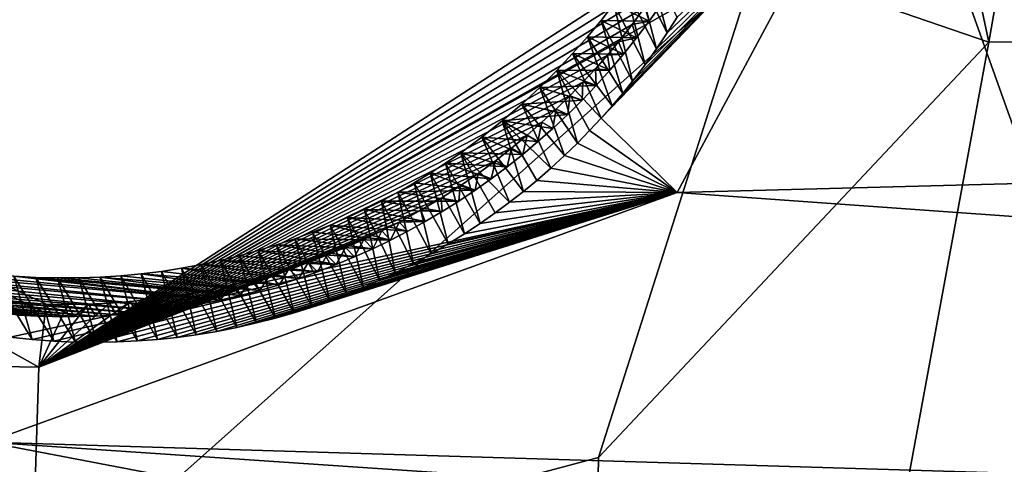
# Model space of a CAD drawing. Header units: millimetres. Extents: x -147 to 294, y -82 to 275.
# Tile 476 of 609: x 215.61 to 218.51, y 244.02 to 245.33. Entities that reach past the tile are written whole.
import ezdxf

# ---------------------------------------------------------------- set-up
doc = ezdxf.new("R2010")
doc.units = ezdxf.units.MM
doc.header["$LTSCALE"] = 67.506716
for name, color, linetype in [('1594', 7, 'CONTINUOUS'), ('1643', 7, 'CONTINUOUS'), ('1670', 7, 'CONTINUOUS'), ('3773', 7, 'CONTINUOUS'), ('3776', 7, 'CONTINUOUS'), ('3777', 7, 'CONTINUOUS'), ('3778', 7, 'CONTINUOUS'), ('3779', 7, 'CONTINUOUS'), ('3780', 7, 'CONTINUOUS'), ('3781', 7, 'CONTINUOUS'), ('499', 7, 'CONTINUOUS'), ('841', 7, 'CONTINUOUS')]:
    doc.layers.add(name, color=color, linetype=linetype)

msp = doc.modelspace()

# ---------------------------------------------------------------- linework, layer by layer
at = {"layer": '1594', "linetype": 'CONTINUOUS'}
msp.add_3dface([(217.2237, 238.537, -6.8386), (227.5298, 245.2722, -6.7578), (223.4693, 241.488, -6.7089), (217.2237, 238.537, -6.8386)], dxfattribs=at)
at = {"layer": '1643', "linetype": 'CONTINUOUS'}
for points in [[(218.7941, 247.1437, -6.1612), (227.5298, 245.2722, -6.7578), (218.4651, 245.2649, -6.2738), (218.7941, 247.1437, -6.1612)], [(227.5298, 245.2722, -6.7578), (217.2237, 238.537, -6.8386), (218.4651, 245.2649, -6.2738), (227.5298, 245.2722, -6.7578)], [(218.4651, 245.2649, -6.2738), (217.2237, 238.537, -6.8386), (217.317, 244.044, -6.3286), (218.4651, 245.2649, -6.2738)], [(215.648, 243.5992, -6.3229), (215.8656, 238.8752, -6.7788), (213.672, 244.3437, -6.225), (215.648, 243.5992, -6.3229)], [(213.672, 244.3437, -6.225), (215.8656, 238.8752, -6.7788), (214.9439, 238.7593, -6.7797), (213.672, 244.3437, -6.225)], [(217.317, 244.044, -6.3286), (217.2237, 238.537, -6.8386), (215.648, 243.5992, -6.3229), (217.317, 244.044, -6.3286)]]:
    msp.add_3dface(points, dxfattribs=at)
at = {"layer": '1670', "linetype": 'CONTINUOUS'}
for points in [[(217.548, 244.8225, -3.968), (236.9492, 245.3324, -5.273), (218.0919, 245.8365, -3.9136), (217.548, 244.8225, -3.968)], [(236.9372, 243.4394, -5.3852), (236.9492, 245.3324, -5.273), (217.548, 244.8225, -3.968), (236.9372, 243.4394, -5.3852)], [(215.5199, 244.0889, -3.9713), (236.9372, 243.4394, -5.3852), (217.548, 244.8225, -3.968), (215.5199, 244.0889, -3.9713)], [(210.7698, 238.2533, -4.5179), (226.6769, 241.9591, -4.6169), (215.5199, 244.0889, -3.9713), (210.7698, 238.2533, -4.5179)], [(235.2939, 242.7535, -5.2631), (236.9372, 243.4394, -5.3852), (215.5199, 244.0889, -3.9713), (235.2939, 242.7535, -5.2631)], [(226.6769, 241.9591, -4.6169), (235.2939, 242.7535, -5.2631), (215.5199, 244.0889, -3.9713), (226.6769, 241.9591, -4.6169)]]:
    msp.add_3dface(points, dxfattribs=at)
at = {"layer": '3773', "linetype": 'CONTINUOUS'}
for points in [[(217.548, 244.8225, -3.968), (218.0919, 245.8365, -3.9136), (217.3249, 245.0411, -4.1926), (217.548, 244.8225, -3.968)], [(217.3249, 245.0411, -4.1926), (218.0919, 245.8365, -3.9136), (217.3573, 245.0776, -4.1914), (217.3249, 245.0411, -4.1926)], [(217.3573, 245.0776, -4.1914), (218.0919, 245.8365, -3.9136), (217.388, 245.1139, -4.1902), (217.3573, 245.0776, -4.1914)], [(217.388, 245.1139, -4.1902), (218.0919, 245.8365, -3.9136), (217.4171, 245.1501, -4.189), (217.388, 245.1139, -4.1902)], [(217.4171, 245.1501, -4.189), (218.0919, 245.8365, -3.9136), (217.4536, 245.1979, -4.1874), (217.4171, 245.1501, -4.189)], [(217.4536, 245.1979, -4.1874), (218.0919, 245.8365, -3.9136), (217.4875, 245.2451, -4.1858), (217.4536, 245.1979, -4.1874)], [(217.4875, 245.2451, -4.1858), (218.0919, 245.8365, -3.9136), (217.519, 245.2918, -4.1842), (217.4875, 245.2451, -4.1858)], [(217.519, 245.2918, -4.1842), (218.0919, 245.8365, -3.9136), (217.5484, 245.3379, -4.1825), (217.519, 245.2918, -4.1842)], [(217.2907, 245.0044, -4.1938), (217.548, 244.8225, -3.968), (217.3249, 245.0411, -4.1926), (217.2907, 245.0044, -4.1938)], [(217.2547, 244.9677, -4.195), (217.548, 244.8225, -3.968), (217.2907, 245.0044, -4.1938), (217.2547, 244.9677, -4.195)], [(217.2168, 244.931, -4.1962), (217.548, 244.8225, -3.968), (217.2547, 244.9677, -4.195), (217.2168, 244.931, -4.1962)], [(217.177, 244.8944, -4.1973), (217.548, 244.8225, -3.968), (217.2168, 244.931, -4.1962), (217.177, 244.8944, -4.1973)], [(217.1351, 244.8579, -4.1984), (217.548, 244.8225, -3.968), (217.177, 244.8944, -4.1973), (217.1351, 244.8579, -4.1984)], [(217.0961, 244.8257, -4.1994), (217.548, 244.8225, -3.968), (217.1351, 244.8579, -4.1984), (217.0961, 244.8257, -4.1994)], [(215.5199, 244.0889, -3.9713), (217.548, 244.8225, -3.968), (215.5865, 244.3974, -4.2011), (215.5199, 244.0889, -3.9713)], [(215.5865, 244.3974, -4.2011), (217.548, 244.8225, -3.968), (215.6514, 244.3905, -4.2022), (215.5865, 244.3974, -4.2011)], [(215.6514, 244.3905, -4.2022), (217.548, 244.8225, -3.968), (215.7154, 244.3857, -4.2032), (215.6514, 244.3905, -4.2022)], [(215.7154, 244.3857, -4.2032), (217.548, 244.8225, -3.968), (215.7784, 244.383, -4.204), (215.7154, 244.3857, -4.2032)], [(215.7784, 244.383, -4.204), (217.548, 244.8225, -3.968), (215.8404, 244.3823, -4.2048), (215.7784, 244.383, -4.204)], [(215.8404, 244.3823, -4.2048), (217.548, 244.8225, -3.968), (215.9013, 244.3834, -4.2055), (215.8404, 244.3823, -4.2048)], [(215.9013, 244.3834, -4.2055), (217.548, 244.8225, -3.968), (215.9611, 244.3862, -4.206), (215.9013, 244.3834, -4.2055)], [(215.9611, 244.3862, -4.206), (217.548, 244.8225, -3.968), (216.0198, 244.3907, -4.2065), (215.9611, 244.3862, -4.206)], [(216.0198, 244.3907, -4.2065), (217.548, 244.8225, -3.968), (216.0774, 244.3968, -4.2069), (216.0198, 244.3907, -4.2065)], [(216.0774, 244.3968, -4.2069), (217.548, 244.8225, -3.968), (216.1338, 244.4045, -4.2072), (216.0774, 244.3968, -4.2069)], [(216.1338, 244.4045, -4.2072), (217.548, 244.8225, -3.968), (216.1941, 244.4144, -4.2074), (216.1338, 244.4045, -4.2072)], [(216.1941, 244.4144, -4.2074), (217.548, 244.8225, -3.968), (216.253, 244.426, -4.2076), (216.1941, 244.4144, -4.2074)], [(216.253, 244.426, -4.2076), (217.548, 244.8225, -3.968), (216.3106, 244.439, -4.2076), (216.253, 244.426, -4.2076)], [(216.3106, 244.439, -4.2076), (217.548, 244.8225, -3.968), (216.3667, 244.4535, -4.2076), (216.3106, 244.439, -4.2076)], [(216.3667, 244.4535, -4.2076), (217.548, 244.8225, -3.968), (216.4214, 244.4693, -4.2075), (216.3667, 244.4535, -4.2076)], [(216.4214, 244.4693, -4.2075), (217.548, 244.8225, -3.968), (216.4746, 244.4863, -4.2074), (216.4214, 244.4693, -4.2075)], [(216.4746, 244.4863, -4.2074), (217.548, 244.8225, -3.968), (216.5264, 244.5043, -4.2071), (216.4746, 244.4863, -4.2074)], [(216.5264, 244.5043, -4.2071), (217.548, 244.8225, -3.968), (216.5766, 244.5234, -4.2068), (216.5264, 244.5043, -4.2071)], [(216.5766, 244.5234, -4.2068), (217.548, 244.8225, -3.968), (216.6254, 244.5434, -4.2065), (216.5766, 244.5234, -4.2068)], [(216.6254, 244.5434, -4.2065), (217.548, 244.8225, -3.968), (216.6728, 244.5644, -4.2061), (216.6254, 244.5434, -4.2065)], [(216.6728, 244.5644, -4.2061), (217.548, 244.8225, -3.968), (216.7188, 244.5861, -4.2056), (216.6728, 244.5644, -4.2061)], [(216.7188, 244.5861, -4.2056), (217.548, 244.8225, -3.968), (216.7731, 244.6137, -4.205), (216.7188, 244.5861, -4.2056)], [(216.7731, 244.6137, -4.205), (217.548, 244.8225, -3.968), (216.8251, 244.642, -4.2044), (216.7731, 244.6137, -4.205)], [(216.8251, 244.642, -4.2044), (217.548, 244.8225, -3.968), (216.875, 244.6712, -4.2036), (216.8251, 244.642, -4.2044)], [(216.875, 244.6712, -4.2036), (217.548, 244.8225, -3.968), (216.9229, 244.701, -4.2029), (216.875, 244.6712, -4.2036)], [(216.9229, 244.701, -4.2029), (217.548, 244.8225, -3.968), (216.9689, 244.7314, -4.202), (216.9229, 244.701, -4.2029)], [(216.9689, 244.7314, -4.202), (217.548, 244.8225, -3.968), (217.0131, 244.7624, -4.2012), (216.9689, 244.7314, -4.202)], [(217.0131, 244.7624, -4.2012), (217.548, 244.8225, -3.968), (217.0555, 244.7939, -4.2003), (217.0131, 244.7624, -4.2012)], [(217.0555, 244.7939, -4.2003), (217.548, 244.8225, -3.968), (217.0961, 244.8257, -4.1994), (217.0555, 244.7939, -4.2003)]]:
    msp.add_3dface(points, dxfattribs=at)
at = {"layer": '3776', "linetype": 'CONTINUOUS'}
for points in [[(217.4281, 245.4709, -4.9201), (217.519, 245.2918, -4.1842), (217.4578, 245.5169, -4.9178), (217.4281, 245.4709, -4.9201)], [(217.519, 245.2918, -4.1842), (217.5484, 245.3379, -4.1825), (217.4578, 245.5169, -4.9178), (217.519, 245.2918, -4.1842)], [(217.3959, 245.4242, -4.9225), (217.4875, 245.2451, -4.1858), (217.4281, 245.4709, -4.9201), (217.3959, 245.4242, -4.9225)], [(217.4875, 245.2451, -4.1858), (217.519, 245.2918, -4.1842), (217.4281, 245.4709, -4.9201), (217.4875, 245.2451, -4.1858)], [(217.3616, 245.3767, -4.9248), (217.4536, 245.1979, -4.1874), (217.3959, 245.4242, -4.9225), (217.3616, 245.3767, -4.9248)], [(217.4536, 245.1979, -4.1874), (217.4875, 245.2451, -4.1858), (217.3959, 245.4242, -4.9225), (217.4536, 245.1979, -4.1874)], [(217.3246, 245.3286, -4.9271), (217.4171, 245.1501, -4.189), (217.3616, 245.3767, -4.9248), (217.3246, 245.3286, -4.9271)], [(217.4171, 245.1501, -4.189), (217.4536, 245.1979, -4.1874), (217.3616, 245.3767, -4.9248), (217.4171, 245.1501, -4.189)], [(217.2844, 245.28, -4.9294), (217.388, 245.1139, -4.1902), (217.3246, 245.3286, -4.9271), (217.2844, 245.28, -4.9294)], [(217.388, 245.1139, -4.1902), (217.4171, 245.1501, -4.189), (217.3246, 245.3286, -4.9271), (217.388, 245.1139, -4.1902)], [(217.2408, 245.2307, -4.9317), (217.3573, 245.0776, -4.1914), (217.2844, 245.28, -4.9294), (217.2408, 245.2307, -4.9317)], [(217.3573, 245.0776, -4.1914), (217.388, 245.1139, -4.1902), (217.2844, 245.28, -4.9294), (217.3573, 245.0776, -4.1914)], [(217.1941, 245.1807, -4.9339), (217.3249, 245.0411, -4.1926), (217.2408, 245.2307, -4.9317), (217.1941, 245.1807, -4.9339)], [(217.3249, 245.0411, -4.1926), (217.3573, 245.0776, -4.1914), (217.2408, 245.2307, -4.9317), (217.3249, 245.0411, -4.1926)], [(217.1442, 245.131, -4.9361), (217.2547, 244.9677, -4.195), (217.1941, 245.1807, -4.9339), (217.1442, 245.131, -4.9361)], [(217.2547, 244.9677, -4.195), (217.2907, 245.0044, -4.1938), (217.1941, 245.1807, -4.9339), (217.2547, 244.9677, -4.195)], [(217.2907, 245.0044, -4.1938), (217.3249, 245.0411, -4.1926), (217.1941, 245.1807, -4.9339), (217.2907, 245.0044, -4.1938)], [(217.0909, 245.0821, -4.9381), (217.2168, 244.931, -4.1962), (217.1442, 245.131, -4.9361), (217.0909, 245.0821, -4.9381)], [(217.2168, 244.931, -4.1962), (217.2547, 244.9677, -4.195), (217.1442, 245.131, -4.9361), (217.2168, 244.931, -4.1962)], [(217.0339, 245.0331, -4.94), (217.177, 244.8944, -4.1973), (217.0909, 245.0821, -4.9381), (217.0339, 245.0331, -4.94)], [(217.177, 244.8944, -4.1973), (217.2168, 244.931, -4.1962), (217.0909, 245.0821, -4.9381), (217.177, 244.8944, -4.1973)], [(216.9739, 244.9851, -4.9419), (217.0961, 244.8257, -4.1994), (217.0339, 245.0331, -4.94), (216.9739, 244.9851, -4.9419)], [(217.0961, 244.8257, -4.1994), (217.1351, 244.8579, -4.1984), (217.0339, 245.0331, -4.94), (217.0961, 244.8257, -4.1994)], [(217.1351, 244.8579, -4.1984), (217.177, 244.8944, -4.1973), (217.0339, 245.0331, -4.94), (217.1351, 244.8579, -4.1984)], [(216.9118, 244.9393, -4.9435), (217.0555, 244.7939, -4.2003), (216.9739, 244.9851, -4.9419), (216.9118, 244.9393, -4.9435)], [(217.0555, 244.7939, -4.2003), (217.0961, 244.8257, -4.1994), (216.9739, 244.9851, -4.9419), (217.0555, 244.7939, -4.2003)], [(216.8672, 244.9088, -4.9445), (216.9689, 244.7314, -4.202), (216.9118, 244.9393, -4.9435), (216.8672, 244.9088, -4.9445)], [(216.9689, 244.7314, -4.202), (217.0131, 244.7624, -4.2012), (216.9118, 244.9393, -4.9435), (216.9689, 244.7314, -4.202)], [(217.0131, 244.7624, -4.2012), (217.0555, 244.7939, -4.2003), (216.9118, 244.9393, -4.9435), (217.0131, 244.7624, -4.2012)], [(216.8214, 244.8791, -4.9454), (216.9229, 244.701, -4.2029), (216.8672, 244.9088, -4.9445), (216.8214, 244.8791, -4.9454)], [(216.9229, 244.701, -4.2029), (216.9689, 244.7314, -4.202), (216.8672, 244.9088, -4.9445), (216.9229, 244.701, -4.2029)], [(216.7745, 244.8505, -4.9463), (216.875, 244.6712, -4.2036), (216.8214, 244.8791, -4.9454), (216.7745, 244.8505, -4.9463)], [(216.875, 244.6712, -4.2036), (216.9229, 244.701, -4.2029), (216.8214, 244.8791, -4.9454), (216.875, 244.6712, -4.2036)], [(216.7268, 244.8231, -4.947), (216.8251, 244.642, -4.2044), (216.7745, 244.8505, -4.9463), (216.7268, 244.8231, -4.947)], [(216.8251, 244.642, -4.2044), (216.875, 244.6712, -4.2036), (216.7745, 244.8505, -4.9463), (216.8251, 244.642, -4.2044)], [(216.6783, 244.7971, -4.9476), (216.7731, 244.6137, -4.205), (216.7268, 244.8231, -4.947), (216.6783, 244.7971, -4.9476)], [(216.7731, 244.6137, -4.205), (216.8251, 244.642, -4.2044), (216.7268, 244.8231, -4.947), (216.7731, 244.6137, -4.205)], [(216.5789, 244.749, -4.9486), (216.6728, 244.5644, -4.2061), (216.629, 244.7724, -4.9482), (216.5789, 244.749, -4.9486)], [(216.629, 244.7724, -4.9482), (216.7188, 244.5861, -4.2056), (216.6783, 244.7971, -4.9476), (216.629, 244.7724, -4.9482)], [(216.6728, 244.5644, -4.2061), (216.7188, 244.5861, -4.2056), (216.629, 244.7724, -4.9482), (216.6728, 244.5644, -4.2061)], [(216.7188, 244.5861, -4.2056), (216.7731, 244.6137, -4.205), (216.6783, 244.7971, -4.9476), (216.7188, 244.5861, -4.2056)], [(216.5279, 244.7268, -4.9489), (216.6254, 244.5434, -4.2065), (216.5789, 244.749, -4.9486), (216.5279, 244.7268, -4.9489)], [(216.6254, 244.5434, -4.2065), (216.6728, 244.5644, -4.2061), (216.5789, 244.749, -4.9486), (216.6254, 244.5434, -4.2065)], [(216.4761, 244.706, -4.9491), (216.5766, 244.5234, -4.2068), (216.5279, 244.7268, -4.9489), (216.4761, 244.706, -4.9491)], [(216.5766, 244.5234, -4.2068), (216.6254, 244.5434, -4.2065), (216.5279, 244.7268, -4.9489), (216.5766, 244.5234, -4.2068)], [(216.3701, 244.6685, -4.9492), (216.4746, 244.4863, -4.2074), (216.4235, 244.6866, -4.9492), (216.3701, 244.6685, -4.9492)], [(216.4235, 244.6866, -4.9492), (216.5264, 244.5043, -4.2071), (216.4761, 244.706, -4.9491), (216.4235, 244.6866, -4.9492)], [(216.4746, 244.4863, -4.2074), (216.5264, 244.5043, -4.2071), (216.4235, 244.6866, -4.9492), (216.4746, 244.4863, -4.2074)], [(216.5264, 244.5043, -4.2071), (216.5766, 244.5234, -4.2068), (216.4761, 244.706, -4.9491), (216.5264, 244.5043, -4.2071)], [(216.3158, 244.6518, -4.9491), (216.4214, 244.4693, -4.2075), (216.3701, 244.6685, -4.9492), (216.3158, 244.6518, -4.9491)], [(216.4214, 244.4693, -4.2075), (216.4746, 244.4863, -4.2074), (216.3701, 244.6685, -4.9492), (216.4214, 244.4693, -4.2075)], [(216.2048, 244.6227, -4.9485), (216.3106, 244.439, -4.2076), (216.2608, 244.6365, -4.9489), (216.2048, 244.6227, -4.9485)], [(216.2608, 244.6365, -4.9489), (216.3667, 244.4535, -4.2076), (216.3158, 244.6518, -4.9491), (216.2608, 244.6365, -4.9489)], [(216.3106, 244.439, -4.2076), (216.3667, 244.4535, -4.2076), (216.2608, 244.6365, -4.9489), (216.3106, 244.439, -4.2076)], [(216.3667, 244.4535, -4.2076), (216.4214, 244.4693, -4.2075), (216.3158, 244.6518, -4.9491), (216.3667, 244.4535, -4.2076)], [(216.0317, 244.5907, -4.9467), (216.1338, 244.4045, -4.2072), (216.0903, 244.5999, -4.9474), (216.0317, 244.5907, -4.9467)], [(216.0903, 244.5999, -4.9474), (216.1941, 244.4144, -4.2074), (216.148, 244.6106, -4.948), (216.0903, 244.5999, -4.9474)], [(216.1338, 244.4045, -4.2072), (216.1941, 244.4144, -4.2074), (216.0903, 244.5999, -4.9474), (216.1338, 244.4045, -4.2072)], [(216.148, 244.6106, -4.948), (216.253, 244.426, -4.2076), (216.2048, 244.6227, -4.9485), (216.148, 244.6106, -4.948)], [(216.1941, 244.4144, -4.2074), (216.253, 244.426, -4.2076), (216.148, 244.6106, -4.948), (216.1941, 244.4144, -4.2074)], [(216.253, 244.426, -4.2076), (216.3106, 244.439, -4.2076), (216.2048, 244.6227, -4.9485), (216.253, 244.426, -4.2076)], [(215.5865, 244.3974, -4.2011), (215.6514, 244.3905, -4.2022), (215.5327, 244.5828, -4.9355), (215.5865, 244.3974, -4.2011)], [(215.5327, 244.5828, -4.9355), (215.6514, 244.3905, -4.2022), (215.5973, 244.5768, -4.9374), (215.5327, 244.5828, -4.9355)], [(215.6514, 244.3905, -4.2022), (215.7154, 244.3857, -4.2032), (215.5973, 244.5768, -4.9374), (215.6514, 244.3905, -4.2022)], [(215.5973, 244.5768, -4.9374), (215.7154, 244.3857, -4.2032), (215.6617, 244.573, -4.9392), (215.5973, 244.5768, -4.9374)], [(215.7154, 244.3857, -4.2032), (215.7784, 244.383, -4.204), (215.6617, 244.573, -4.9392), (215.7154, 244.3857, -4.2032)], [(215.6617, 244.573, -4.9392), (215.7784, 244.383, -4.204), (215.7256, 244.5714, -4.9408), (215.6617, 244.573, -4.9392)], [(215.7256, 244.5714, -4.9408), (215.8404, 244.3823, -4.2048), (215.7887, 244.5716, -4.9423), (215.7256, 244.5714, -4.9408)], [(215.7784, 244.383, -4.204), (215.8404, 244.3823, -4.2048), (215.7256, 244.5714, -4.9408), (215.7784, 244.383, -4.204)], [(215.7887, 244.5716, -4.9423), (215.9013, 244.3834, -4.2055), (215.8508, 244.5736, -4.9436), (215.7887, 244.5716, -4.9423)], [(215.8404, 244.3823, -4.2048), (215.9013, 244.3834, -4.2055), (215.7887, 244.5716, -4.9423), (215.8404, 244.3823, -4.2048)], [(215.8508, 244.5736, -4.9436), (215.9611, 244.3862, -4.206), (215.912, 244.5774, -4.9448), (215.8508, 244.5736, -4.9436)], [(215.9013, 244.3834, -4.2055), (215.9611, 244.3862, -4.206), (215.8508, 244.5736, -4.9436), (215.9013, 244.3834, -4.2055)], [(215.912, 244.5774, -4.9448), (216.0198, 244.3907, -4.2065), (215.9723, 244.5832, -4.9458), (215.912, 244.5774, -4.9448)], [(215.9611, 244.3862, -4.206), (216.0198, 244.3907, -4.2065), (215.912, 244.5774, -4.9448), (215.9611, 244.3862, -4.206)], [(215.9723, 244.5832, -4.9458), (216.0774, 244.3968, -4.2069), (216.0317, 244.5907, -4.9467), (215.9723, 244.5832, -4.9458)], [(216.0198, 244.3907, -4.2065), (216.0774, 244.3968, -4.2069), (215.9723, 244.5832, -4.9458), (216.0198, 244.3907, -4.2065)], [(216.0774, 244.3968, -4.2069), (216.1338, 244.4045, -4.2072), (216.0317, 244.5907, -4.9467), (216.0774, 244.3968, -4.2069)]]:
    msp.add_3dface(points, dxfattribs=at)
at = {"layer": '3777', "linetype": 'CONTINUOUS'}
for points in [[(217.3246, 245.3286, -4.9271), (217.3616, 245.3767, -4.9248), (217.4661, 245.3265, -4.9317), (217.3246, 245.3286, -4.9271)], [(217.4661, 245.3265, -4.9317), (217.3616, 245.3767, -4.9248), (217.5022, 245.3775, -4.9292), (217.4661, 245.3265, -4.9317)], [(217.2844, 245.28, -4.9294), (217.3246, 245.3286, -4.9271), (217.4287, 245.2769, -4.9341), (217.2844, 245.28, -4.9294)], [(217.4287, 245.2769, -4.9341), (217.3246, 245.3286, -4.9271), (217.4661, 245.3265, -4.9317), (217.4287, 245.2769, -4.9341)], [(217.2408, 245.2307, -4.9317), (217.2844, 245.28, -4.9294), (217.3901, 245.2289, -4.9364), (217.2408, 245.2307, -4.9317)], [(217.3901, 245.2289, -4.9364), (217.2844, 245.28, -4.9294), (217.4287, 245.2769, -4.9341), (217.3901, 245.2289, -4.9364)], [(217.1941, 245.1807, -4.9339), (217.2408, 245.2307, -4.9317), (217.3504, 245.1823, -4.9386), (217.1941, 245.1807, -4.9339)], [(217.3504, 245.1823, -4.9386), (217.2408, 245.2307, -4.9317), (217.3901, 245.2289, -4.9364), (217.3504, 245.1823, -4.9386)], [(217.1442, 245.131, -4.9361), (217.1941, 245.1807, -4.9339), (217.31, 245.1372, -4.9406), (217.1442, 245.131, -4.9361)], [(217.31, 245.1372, -4.9406), (217.1941, 245.1807, -4.9339), (217.3504, 245.1823, -4.9386), (217.31, 245.1372, -4.9406)], [(217.0909, 245.0821, -4.9381), (217.1442, 245.131, -4.9361), (217.2686, 245.0937, -4.9426), (217.0909, 245.0821, -4.9381)], [(217.2686, 245.0937, -4.9426), (217.1442, 245.131, -4.9361), (217.31, 245.1372, -4.9406), (217.2686, 245.0937, -4.9426)], [(217.2262, 245.0517, -4.9444), (217.0909, 245.0821, -4.9381), (217.2686, 245.0937, -4.9426), (217.2262, 245.0517, -4.9444)], [(217.0339, 245.0331, -4.94), (217.0909, 245.0821, -4.9381), (217.2262, 245.0517, -4.9444), (217.0339, 245.0331, -4.94)], [(216.9739, 244.9851, -4.9419), (217.0339, 245.0331, -4.94), (217.1387, 244.972, -4.9477), (216.9739, 244.9851, -4.9419)], [(217.1829, 245.0111, -4.9461), (217.0339, 245.0331, -4.94), (217.2262, 245.0517, -4.9444), (217.1829, 245.0111, -4.9461)], [(217.1387, 244.972, -4.9477), (217.0339, 245.0331, -4.94), (217.1829, 245.0111, -4.9461), (217.1387, 244.972, -4.9477)], [(216.9118, 244.9393, -4.9435), (216.9739, 244.9851, -4.9419), (217.0938, 244.9343, -4.9492), (216.9118, 244.9393, -4.9435)], [(217.0938, 244.9343, -4.9492), (216.9739, 244.9851, -4.9419), (217.1387, 244.972, -4.9477), (217.0938, 244.9343, -4.9492)], [(216.8672, 244.9088, -4.9445), (216.9118, 244.9393, -4.9435), (217.0481, 244.898, -4.9505), (216.8672, 244.9088, -4.9445)], [(217.0481, 244.898, -4.9505), (216.9118, 244.9393, -4.9435), (217.0938, 244.9343, -4.9492), (217.0481, 244.898, -4.9505)], [(216.8214, 244.8791, -4.9454), (216.8672, 244.9088, -4.9445), (217.0015, 244.8631, -4.9518), (216.8214, 244.8791, -4.9454)], [(217.0015, 244.8631, -4.9518), (216.8672, 244.9088, -4.9445), (217.0481, 244.898, -4.9505), (217.0015, 244.8631, -4.9518)], [(216.7745, 244.8505, -4.9463), (216.8214, 244.8791, -4.9454), (216.9541, 244.8296, -4.9529), (216.7745, 244.8505, -4.9463)], [(216.9541, 244.8296, -4.9529), (216.8214, 244.8791, -4.9454), (217.0015, 244.8631, -4.9518), (216.9541, 244.8296, -4.9529)], [(216.7268, 244.8231, -4.947), (216.7745, 244.8505, -4.9463), (216.9541, 244.8296, -4.9529), (216.7268, 244.8231, -4.947)], [(216.9058, 244.7975, -4.954), (216.7268, 244.8231, -4.947), (216.9541, 244.8296, -4.9529), (216.9058, 244.7975, -4.954)], [(216.6783, 244.7971, -4.9476), (216.7268, 244.8231, -4.947), (216.9058, 244.7975, -4.954), (216.6783, 244.7971, -4.9476)], [(216.5789, 244.749, -4.9486), (216.629, 244.7724, -4.9482), (216.807, 244.7372, -4.9558), (216.5789, 244.749, -4.9486)], [(216.629, 244.7724, -4.9482), (216.6783, 244.7971, -4.9476), (216.8568, 244.7667, -4.9549), (216.629, 244.7724, -4.9482)], [(216.807, 244.7372, -4.9558), (216.629, 244.7724, -4.9482), (216.8568, 244.7667, -4.9549), (216.807, 244.7372, -4.9558)], [(216.8568, 244.7667, -4.9549), (216.6783, 244.7971, -4.9476), (216.9058, 244.7975, -4.954), (216.8568, 244.7667, -4.9549)], [(216.5279, 244.7268, -4.9489), (216.5789, 244.749, -4.9486), (216.7564, 244.7091, -4.9565), (216.5279, 244.7268, -4.9489)], [(216.7564, 244.7091, -4.9565), (216.5789, 244.749, -4.9486), (216.807, 244.7372, -4.9558), (216.7564, 244.7091, -4.9565)], [(216.4761, 244.706, -4.9491), (216.5279, 244.7268, -4.9489), (216.705, 244.6824, -4.9571), (216.4761, 244.706, -4.9491)], [(216.705, 244.6824, -4.9571), (216.5279, 244.7268, -4.9489), (216.7564, 244.7091, -4.9565), (216.705, 244.6824, -4.9571)], [(216.3701, 244.6685, -4.9492), (216.4235, 244.6866, -4.9492), (216.6527, 244.657, -4.9576), (216.3701, 244.6685, -4.9492)], [(216.4235, 244.6866, -4.9492), (216.4761, 244.706, -4.9491), (216.705, 244.6824, -4.9571), (216.4235, 244.6866, -4.9492)], [(216.6527, 244.657, -4.9576), (216.4235, 244.6866, -4.9492), (216.705, 244.6824, -4.9571), (216.6527, 244.657, -4.9576)], [(216.3158, 244.6518, -4.9491), (216.3701, 244.6685, -4.9492), (216.5996, 244.6331, -4.958), (216.3158, 244.6518, -4.9491)], [(216.5996, 244.6331, -4.958), (216.3701, 244.6685, -4.9492), (216.6527, 244.657, -4.9576), (216.5996, 244.6331, -4.958)], [(214.8976, 244.6343, -4.9179), (215.5973, 244.5768, -4.9374), (216.2039, 244.506, -4.9576), (214.8976, 244.6343, -4.9179)], [(214.9442, 244.6148, -4.9204), (214.8976, 244.6343, -4.9179), (216.2039, 244.506, -4.9576), (214.9442, 244.6148, -4.9204)], [(216.2048, 244.6227, -4.9485), (216.2608, 244.6365, -4.9489), (216.5456, 244.6105, -4.9583), (216.2048, 244.6227, -4.9485)], [(216.2608, 244.6365, -4.9489), (216.3158, 244.6518, -4.9491), (216.5456, 244.6105, -4.9583), (216.2608, 244.6365, -4.9489)], [(216.5456, 244.6105, -4.9583), (216.3158, 244.6518, -4.9491), (216.5996, 244.6331, -4.958), (216.5456, 244.6105, -4.9583)], [(214.9894, 244.5971, -4.9227), (214.9442, 244.6148, -4.9204), (216.1441, 244.4939, -4.957), (214.9894, 244.5971, -4.9227)], [(216.1441, 244.4939, -4.957), (214.9442, 244.6148, -4.9204), (216.2039, 244.506, -4.9576), (216.1441, 244.4939, -4.957)], [(215.0654, 244.5699, -4.9264), (214.9894, 244.5971, -4.9227), (216.0836, 244.4834, -4.9563), (215.0654, 244.5699, -4.9264)], [(216.0836, 244.4834, -4.9563), (214.9894, 244.5971, -4.9227), (216.1441, 244.4939, -4.957), (216.0836, 244.4834, -4.9563)], [(216.0317, 244.5907, -4.9467), (216.0903, 244.5999, -4.9474), (216.3785, 244.5515, -4.9585), (216.0317, 244.5907, -4.9467)], [(216.0903, 244.5999, -4.9474), (216.148, 244.6106, -4.948), (216.4351, 244.5697, -4.9586), (216.0903, 244.5999, -4.9474)], [(216.3785, 244.5515, -4.9585), (216.0903, 244.5999, -4.9474), (216.4351, 244.5697, -4.9586), (216.3785, 244.5515, -4.9585)], [(216.148, 244.6106, -4.948), (216.2048, 244.6227, -4.9485), (216.4908, 244.5894, -4.9585), (216.148, 244.6106, -4.948)], [(216.4351, 244.5697, -4.9586), (216.148, 244.6106, -4.948), (216.4908, 244.5894, -4.9585), (216.4351, 244.5697, -4.9586)], [(216.4908, 244.5894, -4.9585), (216.2048, 244.6227, -4.9485), (216.5456, 244.6105, -4.9583), (216.4908, 244.5894, -4.9585)], [(215.1381, 244.5468, -4.9298), (215.0654, 244.5699, -4.9264), (216.0228, 244.4748, -4.9555), (215.1381, 244.5468, -4.9298)], [(216.0228, 244.4748, -4.9555), (215.0654, 244.5699, -4.9264), (216.0836, 244.4834, -4.9563), (216.0228, 244.4748, -4.9555)], [(215.5973, 244.5768, -4.9374), (215.6617, 244.573, -4.9392), (216.2039, 244.506, -4.9576), (215.5973, 244.5768, -4.9374)], [(215.6617, 244.573, -4.9392), (215.7256, 244.5714, -4.9408), (216.263, 244.5197, -4.958), (215.6617, 244.573, -4.9392)], [(216.2039, 244.506, -4.9576), (215.6617, 244.573, -4.9392), (216.263, 244.5197, -4.958), (216.2039, 244.506, -4.9576)], [(215.7256, 244.5714, -4.9408), (215.7887, 244.5716, -4.9423), (216.263, 244.5197, -4.958), (215.7256, 244.5714, -4.9408)], [(215.7887, 244.5716, -4.9423), (215.8508, 244.5736, -4.9436), (216.263, 244.5197, -4.958), (215.7887, 244.5716, -4.9423)], [(215.8508, 244.5736, -4.9436), (215.912, 244.5774, -4.9448), (216.3212, 244.5348, -4.9583), (215.8508, 244.5736, -4.9436)], [(216.263, 244.5197, -4.958), (215.8508, 244.5736, -4.9436), (216.3212, 244.5348, -4.9583), (216.263, 244.5197, -4.958)], [(215.912, 244.5774, -4.9448), (215.9723, 244.5832, -4.9458), (216.3212, 244.5348, -4.9583), (215.912, 244.5774, -4.9448)], [(215.9723, 244.5832, -4.9458), (216.0317, 244.5907, -4.9467), (216.3785, 244.5515, -4.9585), (215.9723, 244.5832, -4.9458)], [(216.3212, 244.5348, -4.9583), (215.9723, 244.5832, -4.9458), (216.3785, 244.5515, -4.9585), (216.3212, 244.5348, -4.9583)], [(215.2064, 244.5276, -4.9327), (215.1381, 244.5468, -4.9298), (215.9615, 244.4679, -4.9546), (215.2064, 244.5276, -4.9327)], [(215.9615, 244.4679, -4.9546), (215.1381, 244.5468, -4.9298), (216.0228, 244.4748, -4.9555), (215.9615, 244.4679, -4.9546)], [(215.2694, 244.5121, -4.9353), (215.2064, 244.5276, -4.9327), (215.8997, 244.4628, -4.9535), (215.2694, 244.5121, -4.9353)], [(215.8997, 244.4628, -4.9535), (215.2064, 244.5276, -4.9327), (215.9615, 244.4679, -4.9546), (215.8997, 244.4628, -4.9535)], [(215.3264, 244.4999, -4.9375), (215.2694, 244.5121, -4.9353), (215.8373, 244.4594, -4.9523), (215.3264, 244.4999, -4.9375)], [(215.8373, 244.4594, -4.9523), (215.2694, 244.5121, -4.9353), (215.8997, 244.4628, -4.9535), (215.8373, 244.4594, -4.9523)], [(215.3779, 244.4902, -4.9394), (215.3264, 244.4999, -4.9375), (215.7745, 244.4577, -4.9509), (215.3779, 244.4902, -4.9394)], [(215.7745, 244.4577, -4.9509), (215.3264, 244.4999, -4.9375), (215.8373, 244.4594, -4.9523), (215.7745, 244.4577, -4.9509)], [(215.4249, 244.4824, -4.941), (215.3779, 244.4902, -4.9394), (215.7111, 244.4577, -4.9495), (215.4249, 244.4824, -4.941)], [(215.7111, 244.4577, -4.9495), (215.3779, 244.4902, -4.9394), (215.7745, 244.4577, -4.9509), (215.7111, 244.4577, -4.9495)], [(215.4679, 244.4763, -4.9425), (215.4249, 244.4824, -4.941), (215.6662, 244.4591, -4.9483), (215.4679, 244.4763, -4.9425)], [(215.6662, 244.4591, -4.9483), (215.4249, 244.4824, -4.941), (215.7111, 244.4577, -4.9495), (215.6662, 244.4591, -4.9483)], [(215.6109, 244.462, -4.9468), (215.4679, 244.4763, -4.9425), (215.6662, 244.4591, -4.9483), (215.6109, 244.462, -4.9468)]]:
    msp.add_3dface(points, dxfattribs=at)
at = {"layer": '3778', "linetype": 'CONTINUOUS'}
for points in [[(215.5368, 244.5044, -5.1262), (215.6109, 244.462, -4.9468), (215.6344, 244.4967, -5.1245), (215.5368, 244.5044, -5.1262)], [(215.6109, 244.462, -4.9468), (215.6662, 244.4591, -4.9483), (215.6344, 244.4967, -5.1245), (215.6109, 244.462, -4.9468)], [(215.6662, 244.4591, -4.9483), (215.7111, 244.4577, -4.9495), (215.6344, 244.4967, -5.1245), (215.6662, 244.4591, -4.9483)], [(215.6344, 244.4967, -5.1245), (215.7111, 244.4577, -4.9495), (215.6928, 244.4943, -5.1235), (215.6344, 244.4967, -5.1245)]]:
    msp.add_3dface(points, dxfattribs=at)
at = {"layer": '3779', "linetype": 'CONTINUOUS'}
for points in [[(215.6706, 244.3094, -5.9345), (213.672, 244.3437, -6.225), (213.4924, 245.5271, -5.8925), (215.6706, 244.3094, -5.9345)], [(215.5368, 244.5044, -5.1262), (215.6344, 244.4967, -5.1245), (213.4924, 245.5271, -5.8925), (215.5368, 244.5044, -5.1262)], [(215.6344, 244.4967, -5.1245), (215.6928, 244.4943, -5.1235), (213.4924, 245.5271, -5.8925), (215.6344, 244.4967, -5.1245)], [(215.6928, 244.4943, -5.1235), (215.6706, 244.3094, -5.9345), (213.4924, 245.5271, -5.8925), (215.6928, 244.4943, -5.1235)], [(215.648, 243.5992, -6.3229), (213.672, 244.3437, -6.225), (215.6706, 244.3094, -5.9345), (215.648, 243.5992, -6.3229)]]:
    msp.add_3dface(points, dxfattribs=at)
at = {"layer": '3780', "linetype": 'CONTINUOUS'}
for points in [[(217.8778, 248.0163, -5.8657), (218.4651, 245.2649, -6.2738), (217.7804, 245.4999, -5.9107), (217.8778, 248.0163, -5.8657)], [(218.7941, 247.1437, -6.1612), (218.4651, 245.2649, -6.2738), (217.8778, 248.0163, -5.8657), (218.7941, 247.1437, -6.1612)], [(217.7804, 245.4999, -5.9107), (215.6706, 244.3094, -5.9345), (217.5584, 245.5282, -5.1049), (217.7804, 245.4999, -5.9107)], [(217.5584, 245.5282, -5.1049), (215.6706, 244.3094, -5.9345), (217.5245, 245.4727, -5.1047), (217.5584, 245.5282, -5.1049)], [(217.317, 244.044, -6.3286), (215.648, 243.5992, -6.3229), (217.7804, 245.4999, -5.9107), (217.317, 244.044, -6.3286)], [(215.648, 243.5992, -6.3229), (215.6706, 244.3094, -5.9345), (217.7804, 245.4999, -5.9107), (215.648, 243.5992, -6.3229)], [(218.4651, 245.2649, -6.2738), (217.317, 244.044, -6.3286), (217.7804, 245.4999, -5.9107), (218.4651, 245.2649, -6.2738)], [(217.5245, 245.4727, -5.1047), (215.6706, 244.3094, -5.9345), (217.4896, 245.4192, -5.1046), (217.5245, 245.4727, -5.1047)], [(217.4896, 245.4192, -5.1046), (215.6706, 244.3094, -5.9345), (217.4535, 245.3673, -5.1045), (217.4896, 245.4192, -5.1046)], [(217.4535, 245.3673, -5.1045), (215.6706, 244.3094, -5.9345), (217.4157, 245.3163, -5.1044), (217.4535, 245.3673, -5.1045)], [(217.4157, 245.3163, -5.1044), (215.6706, 244.3094, -5.9345), (217.3759, 245.2658, -5.1044), (217.4157, 245.3163, -5.1044)], [(217.3759, 245.2658, -5.1044), (215.6706, 244.3094, -5.9345), (217.3429, 245.2262, -5.1045), (217.3759, 245.2658, -5.1044)], [(217.3429, 245.2262, -5.1045), (215.6706, 244.3094, -5.9345), (217.3081, 245.1864, -5.1046), (217.3429, 245.2262, -5.1045)], [(217.3081, 245.1864, -5.1046), (215.6706, 244.3094, -5.9345), (217.2711, 245.1464, -5.1049), (217.3081, 245.1864, -5.1046)], [(217.2711, 245.1464, -5.1049), (215.6706, 244.3094, -5.9345), (217.2325, 245.1067, -5.1051), (217.2711, 245.1464, -5.1049)], [(217.2325, 245.1067, -5.1051), (215.6706, 244.3094, -5.9345), (217.1924, 245.0676, -5.1053), (217.2325, 245.1067, -5.1051)], [(217.1924, 245.0676, -5.1053), (215.6706, 244.3094, -5.9345), (217.1506, 245.0289, -5.1055), (217.1924, 245.0676, -5.1053)], [(217.1506, 245.0289, -5.1055), (215.6706, 244.3094, -5.9345), (217.107, 244.9908, -5.1058), (217.1506, 245.0289, -5.1055)], [(217.107, 244.9908, -5.1058), (215.6706, 244.3094, -5.9345), (217.0613, 244.953, -5.1062), (217.107, 244.9908, -5.1058)], [(217.0613, 244.953, -5.1062), (215.6706, 244.3094, -5.9345), (217.0134, 244.9157, -5.1066), (217.0613, 244.953, -5.1062)], [(217.0134, 244.9157, -5.1066), (215.6706, 244.3094, -5.9345), (216.963, 244.8788, -5.1071), (217.0134, 244.9157, -5.1066)], [(216.963, 244.8788, -5.1071), (215.6706, 244.3094, -5.9345), (216.9099, 244.8423, -5.1077), (216.963, 244.8788, -5.1071)], [(216.9099, 244.8423, -5.1077), (215.6706, 244.3094, -5.9345), (216.8536, 244.8062, -5.1085), (216.9099, 244.8423, -5.1077)], [(216.8536, 244.8062, -5.1085), (215.6706, 244.3094, -5.9345), (216.7938, 244.7705, -5.1092), (216.8536, 244.8062, -5.1085)], [(216.7938, 244.7705, -5.1092), (215.6706, 244.3094, -5.9345), (216.7306, 244.7356, -5.11), (216.7938, 244.7705, -5.1092)], [(216.7306, 244.7356, -5.11), (215.6706, 244.3094, -5.9345), (216.6795, 244.7095, -5.1106), (216.7306, 244.7356, -5.11)], [(216.6795, 244.7095, -5.1106), (215.6706, 244.3094, -5.9345), (216.627, 244.6844, -5.1113), (216.6795, 244.7095, -5.1106)], [(216.627, 244.6844, -5.1113), (215.6706, 244.3094, -5.9345), (216.5731, 244.6605, -5.1119), (216.627, 244.6844, -5.1113)], [(216.5731, 244.6605, -5.1119), (215.6706, 244.3094, -5.9345), (216.5182, 244.6381, -5.1125), (216.5731, 244.6605, -5.1119)], [(216.5182, 244.6381, -5.1125), (215.6706, 244.3094, -5.9345), (216.4626, 244.6172, -5.1132), (216.5182, 244.6381, -5.1125)], [(216.4626, 244.6172, -5.1132), (215.6706, 244.3094, -5.9345), (216.4064, 244.598, -5.1139), (216.4626, 244.6172, -5.1132)], [(216.4064, 244.598, -5.1139), (215.6706, 244.3094, -5.9345), (216.3501, 244.5804, -5.1146), (216.4064, 244.598, -5.1139)], [(216.3501, 244.5804, -5.1146), (215.6706, 244.3094, -5.9345), (216.2935, 244.5646, -5.1153), (216.3501, 244.5804, -5.1146)], [(216.2935, 244.5646, -5.1153), (215.6706, 244.3094, -5.9345), (216.2361, 244.5502, -5.1161), (216.2935, 244.5646, -5.1153)], [(216.2361, 244.5502, -5.1161), (215.6706, 244.3094, -5.9345), (216.178, 244.5374, -5.1169), (216.2361, 244.5502, -5.1161)], [(216.178, 244.5374, -5.1169), (215.6706, 244.3094, -5.9345), (216.1192, 244.5261, -5.1177), (216.178, 244.5374, -5.1169)], [(216.1192, 244.5261, -5.1177), (215.6706, 244.3094, -5.9345), (216.0598, 244.5165, -5.1185), (216.1192, 244.5261, -5.1177)], [(216.0598, 244.5165, -5.1185), (215.6706, 244.3094, -5.9345), (215.9998, 244.5084, -5.1193), (216.0598, 244.5165, -5.1185)], [(215.9998, 244.5084, -5.1193), (215.6706, 244.3094, -5.9345), (215.9393, 244.5021, -5.1202), (215.9998, 244.5084, -5.1193)], [(215.9393, 244.5021, -5.1202), (215.6706, 244.3094, -5.9345), (215.8782, 244.4975, -5.121), (215.9393, 244.5021, -5.1202)], [(215.8782, 244.4975, -5.121), (215.6706, 244.3094, -5.9345), (215.8168, 244.4946, -5.1218), (215.8782, 244.4975, -5.121)], [(215.8168, 244.4946, -5.1218), (215.6706, 244.3094, -5.9345), (215.7549, 244.4935, -5.1226), (215.8168, 244.4946, -5.1218)], [(215.6706, 244.3094, -5.9345), (215.6928, 244.4943, -5.1235), (215.7549, 244.4935, -5.1226), (215.6706, 244.3094, -5.9345)]]:
    msp.add_3dface(points, dxfattribs=at)
at = {"layer": '3781', "linetype": 'CONTINUOUS'}
for points in [[(217.4661, 245.3265, -4.9317), (217.4535, 245.3673, -5.1045), (217.4157, 245.3163, -5.1044), (217.4661, 245.3265, -4.9317)], [(217.4661, 245.3265, -4.9317), (217.5022, 245.3775, -4.9292), (217.4535, 245.3673, -5.1045), (217.4661, 245.3265, -4.9317)], [(217.4287, 245.2769, -4.9341), (217.4661, 245.3265, -4.9317), (217.4157, 245.3163, -5.1044), (217.4287, 245.2769, -4.9341)], [(217.4287, 245.2769, -4.9341), (217.4157, 245.3163, -5.1044), (217.3759, 245.2658, -5.1044), (217.4287, 245.2769, -4.9341)], [(217.3901, 245.2289, -4.9364), (217.3759, 245.2658, -5.1044), (217.3429, 245.2262, -5.1045), (217.3901, 245.2289, -4.9364)], [(217.3901, 245.2289, -4.9364), (217.4287, 245.2769, -4.9341), (217.3759, 245.2658, -5.1044), (217.3901, 245.2289, -4.9364)], [(217.3504, 245.1823, -4.9386), (217.3429, 245.2262, -5.1045), (217.3081, 245.1864, -5.1046), (217.3504, 245.1823, -4.9386)], [(217.3504, 245.1823, -4.9386), (217.3901, 245.2289, -4.9364), (217.3429, 245.2262, -5.1045), (217.3504, 245.1823, -4.9386)], [(217.31, 245.1372, -4.9406), (217.3081, 245.1864, -5.1046), (217.2711, 245.1464, -5.1049), (217.31, 245.1372, -4.9406)], [(217.31, 245.1372, -4.9406), (217.3504, 245.1823, -4.9386), (217.3081, 245.1864, -5.1046), (217.31, 245.1372, -4.9406)], [(217.2686, 245.0937, -4.9426), (217.2711, 245.1464, -5.1049), (217.2325, 245.1067, -5.1051), (217.2686, 245.0937, -4.9426)], [(217.2686, 245.0937, -4.9426), (217.31, 245.1372, -4.9406), (217.2711, 245.1464, -5.1049), (217.2686, 245.0937, -4.9426)], [(217.2262, 245.0517, -4.9444), (217.2325, 245.1067, -5.1051), (217.1924, 245.0676, -5.1053), (217.2262, 245.0517, -4.9444)], [(217.2262, 245.0517, -4.9444), (217.2686, 245.0937, -4.9426), (217.2325, 245.1067, -5.1051), (217.2262, 245.0517, -4.9444)], [(217.1829, 245.0111, -4.9461), (217.1924, 245.0676, -5.1053), (217.1506, 245.0289, -5.1055), (217.1829, 245.0111, -4.9461)], [(217.1829, 245.0111, -4.9461), (217.2262, 245.0517, -4.9444), (217.1924, 245.0676, -5.1053), (217.1829, 245.0111, -4.9461)], [(217.1387, 244.972, -4.9477), (217.1506, 245.0289, -5.1055), (217.107, 244.9908, -5.1058), (217.1387, 244.972, -4.9477)], [(217.1387, 244.972, -4.9477), (217.1829, 245.0111, -4.9461), (217.1506, 245.0289, -5.1055), (217.1387, 244.972, -4.9477)], [(217.0938, 244.9343, -4.9492), (217.107, 244.9908, -5.1058), (217.0613, 244.953, -5.1062), (217.0938, 244.9343, -4.9492)], [(217.0938, 244.9343, -4.9492), (217.1387, 244.972, -4.9477), (217.107, 244.9908, -5.1058), (217.0938, 244.9343, -4.9492)], [(217.0481, 244.898, -4.9505), (217.0613, 244.953, -5.1062), (217.0134, 244.9157, -5.1066), (217.0481, 244.898, -4.9505)], [(217.0481, 244.898, -4.9505), (217.0938, 244.9343, -4.9492), (217.0613, 244.953, -5.1062), (217.0481, 244.898, -4.9505)], [(217.0015, 244.8631, -4.9518), (217.0134, 244.9157, -5.1066), (216.963, 244.8788, -5.1071), (217.0015, 244.8631, -4.9518)], [(217.0015, 244.8631, -4.9518), (217.0481, 244.898, -4.9505), (217.0134, 244.9157, -5.1066), (217.0015, 244.8631, -4.9518)], [(216.9541, 244.8296, -4.9529), (216.963, 244.8788, -5.1071), (216.9099, 244.8423, -5.1077), (216.9541, 244.8296, -4.9529)], [(216.9541, 244.8296, -4.9529), (217.0015, 244.8631, -4.9518), (216.963, 244.8788, -5.1071), (216.9541, 244.8296, -4.9529)], [(216.9058, 244.7975, -4.954), (216.9099, 244.8423, -5.1077), (216.8536, 244.8062, -5.1085), (216.9058, 244.7975, -4.954)], [(216.9058, 244.7975, -4.954), (216.9541, 244.8296, -4.9529), (216.9099, 244.8423, -5.1077), (216.9058, 244.7975, -4.954)], [(216.8568, 244.7667, -4.9549), (216.8536, 244.8062, -5.1085), (216.7938, 244.7705, -5.1092), (216.8568, 244.7667, -4.9549)], [(216.8568, 244.7667, -4.9549), (216.9058, 244.7975, -4.954), (216.8536, 244.8062, -5.1085), (216.8568, 244.7667, -4.9549)], [(216.807, 244.7372, -4.9558), (216.7938, 244.7705, -5.1092), (216.7306, 244.7356, -5.11), (216.807, 244.7372, -4.9558)], [(216.807, 244.7372, -4.9558), (216.8568, 244.7667, -4.9549), (216.7938, 244.7705, -5.1092), (216.807, 244.7372, -4.9558)], [(216.705, 244.6824, -4.9571), (216.7306, 244.7356, -5.11), (216.6795, 244.7095, -5.1106), (216.705, 244.6824, -4.9571)], [(216.705, 244.6824, -4.9571), (216.7564, 244.7091, -4.9565), (216.7306, 244.7356, -5.11), (216.705, 244.6824, -4.9571)], [(216.7564, 244.7091, -4.9565), (216.807, 244.7372, -4.9558), (216.7306, 244.7356, -5.11), (216.7564, 244.7091, -4.9565)], [(216.5996, 244.6331, -4.958), (216.627, 244.6844, -5.1113), (216.5731, 244.6605, -5.1119), (216.5996, 244.6331, -4.958)], [(216.5996, 244.6331, -4.958), (216.6527, 244.657, -4.9576), (216.627, 244.6844, -5.1113), (216.5996, 244.6331, -4.958)], [(216.6527, 244.657, -4.9576), (216.6795, 244.7095, -5.1106), (216.627, 244.6844, -5.1113), (216.6527, 244.657, -4.9576)], [(216.6527, 244.657, -4.9576), (216.705, 244.6824, -4.9571), (216.6795, 244.7095, -5.1106), (216.6527, 244.657, -4.9576)], [(216.5456, 244.6105, -4.9583), (216.5731, 244.6605, -5.1119), (216.5182, 244.6381, -5.1125), (216.5456, 244.6105, -4.9583)], [(216.5456, 244.6105, -4.9583), (216.5996, 244.6331, -4.958), (216.5731, 244.6605, -5.1119), (216.5456, 244.6105, -4.9583)], [(216.4908, 244.5894, -4.9585), (216.5182, 244.6381, -5.1125), (216.4626, 244.6172, -5.1132), (216.4908, 244.5894, -4.9585)], [(216.4908, 244.5894, -4.9585), (216.5456, 244.6105, -4.9583), (216.5182, 244.6381, -5.1125), (216.4908, 244.5894, -4.9585)], [(216.3785, 244.5515, -4.9585), (216.4064, 244.598, -5.1139), (216.3501, 244.5804, -5.1146), (216.3785, 244.5515, -4.9585)], [(216.3785, 244.5515, -4.9585), (216.4351, 244.5697, -4.9586), (216.4064, 244.598, -5.1139), (216.3785, 244.5515, -4.9585)], [(216.4351, 244.5697, -4.9586), (216.4626, 244.6172, -5.1132), (216.4064, 244.598, -5.1139), (216.4351, 244.5697, -4.9586)], [(216.4351, 244.5697, -4.9586), (216.4908, 244.5894, -4.9585), (216.4626, 244.6172, -5.1132), (216.4351, 244.5697, -4.9586)], [(216.3212, 244.5348, -4.9583), (216.3501, 244.5804, -5.1146), (216.2935, 244.5646, -5.1153), (216.3212, 244.5348, -4.9583)], [(216.3212, 244.5348, -4.9583), (216.3785, 244.5515, -4.9585), (216.3501, 244.5804, -5.1146), (216.3212, 244.5348, -4.9583)], [(216.2039, 244.506, -4.9576), (216.2361, 244.5502, -5.1161), (216.178, 244.5374, -5.1169), (216.2039, 244.506, -4.9576)], [(216.2039, 244.506, -4.9576), (216.263, 244.5197, -4.958), (216.2361, 244.5502, -5.1161), (216.2039, 244.506, -4.9576)], [(216.263, 244.5197, -4.958), (216.2935, 244.5646, -5.1153), (216.2361, 244.5502, -5.1161), (216.263, 244.5197, -4.958)], [(216.263, 244.5197, -4.958), (216.3212, 244.5348, -4.9583), (216.2935, 244.5646, -5.1153), (216.263, 244.5197, -4.958)], [(216.0228, 244.4748, -4.9555), (216.0598, 244.5165, -5.1185), (215.9998, 244.5084, -5.1193), (216.0228, 244.4748, -4.9555)], [(216.0228, 244.4748, -4.9555), (216.0836, 244.4834, -4.9563), (216.0598, 244.5165, -5.1185), (216.0228, 244.4748, -4.9555)], [(216.0836, 244.4834, -4.9563), (216.1192, 244.5261, -5.1177), (216.0598, 244.5165, -5.1185), (216.0836, 244.4834, -4.9563)], [(216.0836, 244.4834, -4.9563), (216.1441, 244.4939, -4.957), (216.1192, 244.5261, -5.1177), (216.0836, 244.4834, -4.9563)], [(216.1441, 244.4939, -4.957), (216.178, 244.5374, -5.1169), (216.1192, 244.5261, -5.1177), (216.1441, 244.4939, -4.957)], [(216.1441, 244.4939, -4.957), (216.2039, 244.506, -4.9576), (216.178, 244.5374, -5.1169), (216.1441, 244.4939, -4.957)], [(215.7111, 244.4577, -4.9495), (215.7745, 244.4577, -4.9509), (215.6928, 244.4943, -5.1235), (215.7111, 244.4577, -4.9495)], [(215.6928, 244.4943, -5.1235), (215.7745, 244.4577, -4.9509), (215.7549, 244.4935, -5.1226), (215.6928, 244.4943, -5.1235)], [(215.7745, 244.4577, -4.9509), (215.8168, 244.4946, -5.1218), (215.7549, 244.4935, -5.1226), (215.7745, 244.4577, -4.9509)], [(215.7745, 244.4577, -4.9509), (215.8373, 244.4594, -4.9523), (215.8168, 244.4946, -5.1218), (215.7745, 244.4577, -4.9509)], [(215.8373, 244.4594, -4.9523), (215.8782, 244.4975, -5.121), (215.8168, 244.4946, -5.1218), (215.8373, 244.4594, -4.9523)], [(215.8373, 244.4594, -4.9523), (215.8997, 244.4628, -4.9535), (215.8782, 244.4975, -5.121), (215.8373, 244.4594, -4.9523)], [(215.8997, 244.4628, -4.9535), (215.9393, 244.5021, -5.1202), (215.8782, 244.4975, -5.121), (215.8997, 244.4628, -4.9535)], [(215.8997, 244.4628, -4.9535), (215.9615, 244.4679, -4.9546), (215.9393, 244.5021, -5.1202), (215.8997, 244.4628, -4.9535)], [(215.9615, 244.4679, -4.9546), (215.9998, 244.5084, -5.1193), (215.9393, 244.5021, -5.1202), (215.9615, 244.4679, -4.9546)], [(215.9615, 244.4679, -4.9546), (216.0228, 244.4748, -4.9555), (215.9998, 244.5084, -5.1193), (215.9615, 244.4679, -4.9546)]]:
    msp.add_3dface(points, dxfattribs=at)
at = {"layer": '499', "linetype": 'CONTINUOUS'}
for points in [[(211.4978, 250.5133, -27.9949), (234.0898, 247.0812, -32.4551), (206.3686, 237.4971, -31.4334), (211.4978, 250.5133, -27.9949)], [(234.0898, 247.0812, -32.4551), (233.6799, 235.3329, -36.3477), (206.3686, 237.4971, -31.4334), (234.0898, 247.0812, -32.4551)]]:
    msp.add_3dface(points, dxfattribs=at)
at = {"layer": '841', "linetype": 'CONTINUOUS'}
for points in [[(235.3829, 271.5451, -20.1748), (210.9552, 266.206, -18.8717), (234.1615, 245.1822, -31.7777), (235.3829, 271.5451, -20.1748)], [(210.9552, 266.206, -18.8717), (191.5913, 251.9394, -20.2239), (219.8086, 241.4604, -31.151), (210.9552, 266.206, -18.8717)], [(234.1615, 245.1822, -31.7777), (210.9552, 266.206, -18.8717), (219.8086, 241.4604, -31.151), (234.1615, 245.1822, -31.7777)], [(219.8086, 241.4604, -31.151), (191.5913, 251.9394, -20.2239), (209.084, 231.2837, -32.4407), (219.8086, 241.4604, -31.151)]]:
    msp.add_3dface(points, dxfattribs=at)

doc.saveas('drawing.dxf')
